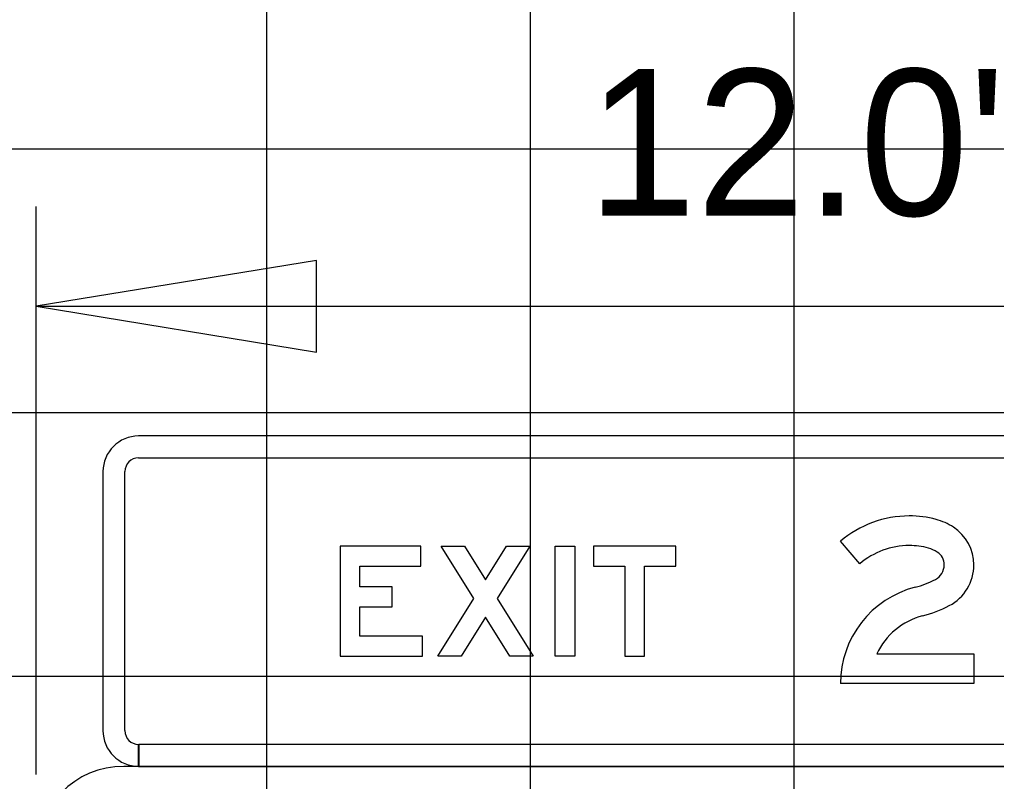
# Model space of a CAD drawing. Extents: x 1797809 to 2198143, y 249608 to 1237864.
# Drawn here: x 2195818.83 to 2195826.24, y 1237301.31 to 1237307.09 of the extents above; entities that cross this region are included whole.
import ezdxf

# ---------------------------------------------------------------- set-up
doc = ezdxf.new("R2010")
doc.units = 0
for name, color, linetype in [('GSBWFILL', 7, 'Continuous'), ('GSCOLORFILL', 7, 'Continuous'), ('GSDIMS', 7, 'Continuous'), ('GSOUTLINE', 7, 'Continuous'), ('GSSHT', 7, 'Continuous'), ('Level 55', 7, 'Continuous')]:
    doc.layers.add(name, color=color, linetype=linetype)

msp = doc.modelspace()

# ---------------------------------------------------------------- linework, layer by layer
at = {"layer": 'GSBWFILL'}
for points in [[(2195825.2044, 1237302.9583), (2195825.059, 1237303.1297)], [(2195825.3339, 1237302.2753), (2195826.0705, 1237302.2753), (2195826.0705, 1237302.0505), (2195825.059, 1237302.0505)]]:
    msp.add_lwpolyline(points, dxfattribs=at)
for points in [[(2195821.8872, 1237302.4085), (2195821.4126, 1237302.4085), (2195821.4126, 1237302.6324), (2195821.6582, 1237302.6324), (2195821.6582, 1237302.7823), (2195821.4126, 1237302.7823), (2195821.4126, 1237302.9413), (2195821.8747, 1237302.9413), (2195821.8747, 1237303.0912), (2195821.2628, 1237303.0912), (2195821.2628, 1237302.2587), (2195821.8872, 1237302.2587)], [(2195822.5511, 1237302.2587), (2195822.3658, 1237302.5539), (2195822.1806, 1237302.2587), (2195822.0037, 1237302.2587), (2195822.2774, 1237302.6948), (2195822.0287, 1237303.0912), (2195822.2056, 1237303.0912), (2195822.3658, 1237302.8358), (2195822.5261, 1237303.0912), (2195822.703, 1237303.0912), (2195822.4543, 1237302.6948), (2195822.728, 1237302.2587)], [(2195822.8945, 1237302.2587), (2195822.8945, 1237303.0912), (2195823.0443, 1237303.0912), (2195823.0443, 1237302.2587)], [(2195823.1859, 1237302.9413), (2195823.4231, 1237302.9413), (2195823.4231, 1237302.2587), (2195823.573, 1237302.2587), (2195823.573, 1237302.9413), (2195823.8102, 1237302.9413), (2195823.8102, 1237303.0912), (2195823.1859, 1237303.0912)]]:
    msp.add_lwpolyline(points, close=True, dxfattribs=at)
for centre, major_axis, start_param, end_param in [((2195825.5804, 1237302.5154), (0, 0.8057), 0, 0.70376), ((2195825.5804, 1237302.5318), (0, 0.7894), 6.02311, 6.283185), ((2195825.6656, 1237302.852), (0, 0.458), 5.706931, 6.02311), ((2195825.7291, 1237302.9498), (0, 0.3413), 4.712389, 5.706931), ((2195825.5804, 1237302.5154), (0, 0.5809), 0, 0.70376), ((2195825.5804, 1237302.5318), (0, 0.5646), 6.02311, 6.283185), ((2195825.6656, 1237302.852), (0, 0.2332), 5.706931, 6.02311), ((2195825.7291, 1237302.9498), (0, 0.1165), 4.712389, 5.706931), ((2195825.7215, 1237302.9498), (0, 0.1241), 3.626327, 4.712389), ((2195825.7215, 1237302.9498), (0, 0.3489), 3.626327, 4.712389), ((2195825.4516, 1237303.4625), (0, 0.7036), 3.392123, 3.626327), ((2195825.8129, 1237302.0505), (0, 0.7539), 0.25053, 1.570796), ((2195825.4516, 1237303.4625), (0, 0.9283), 3.392123, 3.626327), ((2195825.8129, 1237302.0505), (0, 0.5291), 0.25053, 1.132058)]:
    msp.add_ellipse(centre, major_axis=major_axis, ratio=0.999994, start_param=start_param, end_param=end_param, dxfattribs=at)
at = {"layer": 'GSCOLORFILL'}
for p, q in [((2195830.6825, 1237303.9278), (2195819.7351, 1237303.9278)), ((2195819.7351, 1237303.7613), (2195830.6825, 1237303.7613)), ((2195819.4646, 1237303.6573), (2195819.4646, 1237301.6926)), ((2195819.6311, 1237301.6926), (2195819.6311, 1237303.6573)), ((2195819.7351, 1237301.422), (2195819.7351, 1237301.5885)), ((2195830.6825, 1237301.5885), (2195819.7368, 1237301.5885)), ((2195819.7368, 1237301.5885), (2195819.7368, 1237301.422)), ((2195830.2871, 1237301.422), (2195819.6228, 1237301.422)), ((2195819.7368, 1237301.422), (2195830.6825, 1237301.422))]:
    msp.add_line(p, q, dxfattribs=at)
for points in [[(2195825.2044, 1237302.9583), (2195825.059, 1237303.1297)], [(2195825.3339, 1237302.2753), (2195826.0705, 1237302.2753), (2195826.0705, 1237302.0505), (2195825.059, 1237302.0505)]]:
    msp.add_lwpolyline(points, dxfattribs=at)
for points in [[(2195821.8872, 1237302.4085), (2195821.4126, 1237302.4085), (2195821.4126, 1237302.6324), (2195821.6582, 1237302.6324), (2195821.6582, 1237302.7823), (2195821.4126, 1237302.7823), (2195821.4126, 1237302.9413), (2195821.8747, 1237302.9413), (2195821.8747, 1237303.0912), (2195821.2628, 1237303.0912), (2195821.2628, 1237302.2587), (2195821.8872, 1237302.2587)], [(2195822.5511, 1237302.2587), (2195822.3658, 1237302.5539), (2195822.1806, 1237302.2587), (2195822.0037, 1237302.2587), (2195822.2774, 1237302.6948), (2195822.0287, 1237303.0912), (2195822.2056, 1237303.0912), (2195822.3658, 1237302.8358), (2195822.5261, 1237303.0912), (2195822.703, 1237303.0912), (2195822.4543, 1237302.6948), (2195822.728, 1237302.2587)], [(2195822.8945, 1237302.2587), (2195822.8945, 1237303.0912), (2195823.0443, 1237303.0912), (2195823.0443, 1237302.2587)], [(2195823.1859, 1237302.9413), (2195823.4231, 1237302.9413), (2195823.4231, 1237302.2587), (2195823.573, 1237302.2587), (2195823.573, 1237302.9413), (2195823.8102, 1237302.9413), (2195823.8102, 1237303.0912), (2195823.1859, 1237303.0912)]]:
    msp.add_lwpolyline(points, close=True, dxfattribs=at)
for centre, radius, start, end in [((2195819.7351, 1237303.6573), 0.2706, 90, 180), ((2195819.7351, 1237303.6573), 0.1041, 90, 180), ((2195819.7351, 1237301.6926), 0.2706, 180, 270), ((2195819.7351, 1237301.6926), 0.1041, 180, 270), ((2195819.6228, 1237300.756), 0.666, 90, 180)]:
    msp.add_arc(centre, radius, start, end, dxfattribs=at)
for centre, major_axis, start_param, end_param in [((2195825.5804, 1237302.5154), (0, 0.8057), 0, 0.70376), ((2195825.5804, 1237302.5318), (0, 0.7894), 6.02311, 6.283185), ((2195825.6656, 1237302.852), (0, 0.458), 5.706931, 6.02311), ((2195825.7291, 1237302.9498), (0, 0.3413), 4.712389, 5.706931), ((2195825.5804, 1237302.5154), (0, 0.5809), 0, 0.70376), ((2195825.5804, 1237302.5318), (0, 0.5646), 6.02311, 6.283185), ((2195825.6656, 1237302.852), (0, 0.2332), 5.706931, 6.02311), ((2195825.7291, 1237302.9498), (0, 0.1165), 4.712389, 5.706931), ((2195825.7215, 1237302.9498), (0, 0.1241), 3.626327, 4.712389), ((2195825.7215, 1237302.9498), (0, 0.3489), 3.626327, 4.712389), ((2195825.4516, 1237303.4625), (0, 0.7036), 3.392123, 3.626327), ((2195825.8129, 1237302.0505), (0, 0.7539), 0.25053, 1.570796), ((2195825.4516, 1237303.4625), (0, 0.9283), 3.392123, 3.626327), ((2195825.8129, 1237302.0505), (0, 0.5291), 0.25053, 1.132058)]:
    msp.add_ellipse(centre, major_axis=major_axis, ratio=0.999994, start_param=start_param, end_param=end_param, dxfattribs=at)
at = {"layer": 'GSDIMS'}
for p, q in [((2195818.9568, 1237301.3592), (2195818.9568, 1237305.6692)), ((2195818.9568, 1237304.9114), (2195830.9531, 1237304.9114))]:
    msp.add_line(p, q, dxfattribs=at)
msp.add_lwpolyline([(2195818.9568, 1237304.9114), (2195821.0852, 1237304.5642), (2195821.0852, 1237305.2585)], close=True, dxfattribs=at)
at = {"layer": 'GSOUTLINE'}
for points in [[(2195825.2044, 1237302.9583), (2195825.059, 1237303.1297)], [(2195825.3339, 1237302.2753), (2195826.0705, 1237302.2753), (2195826.0705, 1237302.0505), (2195825.059, 1237302.0505)]]:
    msp.add_lwpolyline(points, dxfattribs=at)
for points in [[(2195821.8872, 1237302.4085), (2195821.4126, 1237302.4085), (2195821.4126, 1237302.6324), (2195821.6582, 1237302.6324), (2195821.6582, 1237302.7823), (2195821.4126, 1237302.7823), (2195821.4126, 1237302.9413), (2195821.8747, 1237302.9413), (2195821.8747, 1237303.0912), (2195821.2628, 1237303.0912), (2195821.2628, 1237302.2587), (2195821.8872, 1237302.2587)], [(2195822.5511, 1237302.2587), (2195822.3658, 1237302.5539), (2195822.1806, 1237302.2587), (2195822.0037, 1237302.2587), (2195822.2774, 1237302.6948), (2195822.0287, 1237303.0912), (2195822.2056, 1237303.0912), (2195822.3658, 1237302.8358), (2195822.5261, 1237303.0912), (2195822.703, 1237303.0912), (2195822.4543, 1237302.6948), (2195822.728, 1237302.2587)], [(2195822.8945, 1237302.2587), (2195822.8945, 1237303.0912), (2195823.0443, 1237303.0912), (2195823.0443, 1237302.2587)], [(2195823.1859, 1237302.9413), (2195823.4231, 1237302.9413), (2195823.4231, 1237302.2587), (2195823.573, 1237302.2587), (2195823.573, 1237302.9413), (2195823.8102, 1237302.9413), (2195823.8102, 1237303.0912), (2195823.1859, 1237303.0912)]]:
    msp.add_lwpolyline(points, close=True, dxfattribs=at)
for centre, major_axis, start_param, end_param in [((2195825.5804, 1237302.5154), (0, 0.8057), 0, 0.70376), ((2195825.5804, 1237302.5318), (0, 0.7894), 6.02311, 6.283185), ((2195825.6656, 1237302.852), (0, 0.458), 5.706931, 6.02311), ((2195825.7291, 1237302.9498), (0, 0.3413), 4.712389, 5.706931), ((2195825.5804, 1237302.5154), (0, 0.5809), 0, 0.70376), ((2195825.5804, 1237302.5318), (0, 0.5646), 6.02311, 6.283185), ((2195825.6656, 1237302.852), (0, 0.2332), 5.706931, 6.02311), ((2195825.7291, 1237302.9498), (0, 0.1165), 4.712389, 5.706931), ((2195825.7215, 1237302.9498), (0, 0.1241), 3.626327, 4.712389), ((2195825.7215, 1237302.9498), (0, 0.3489), 3.626327, 4.712389), ((2195825.4516, 1237303.4625), (0, 0.7036), 3.392123, 3.626327), ((2195825.8129, 1237302.0505), (0, 0.7539), 0.25053, 1.570796), ((2195825.4516, 1237303.4625), (0, 0.9283), 3.392123, 3.626327), ((2195825.8129, 1237302.0505), (0, 0.5291), 0.25053, 1.132058)]:
    msp.add_ellipse(centre, major_axis=major_axis, ratio=0.999994, start_param=start_param, end_param=end_param, dxfattribs=at)
at = {"layer": 'GSSHT'}
for p, q in [((2195820.7065, 1237258.1062), (2195820.7065, 1237318.1062)), ((2195822.7065, 1237258.1062), (2195822.7065, 1237318.1062)), ((2195824.7065, 1237258.1062), (2195824.7065, 1237318.1062)), ((2195734.7065, 1237306.1062), (2195864.7065, 1237306.1062)), ((2195734.7065, 1237304.1062), (2195864.7065, 1237304.1062)), ((2195734.7065, 1237302.1062), (2195864.7065, 1237302.1062))]:
    msp.add_line(p, q, dxfattribs=at)

# ---------------------------------------------------------------- texts
at = {"layer": 'Level 55'}
msp.add_text("12.0'", height=1.11046, dxfattribs=at).set_placement((2195823.1395, 1237305.5996))

doc.saveas('drawing.dxf')
